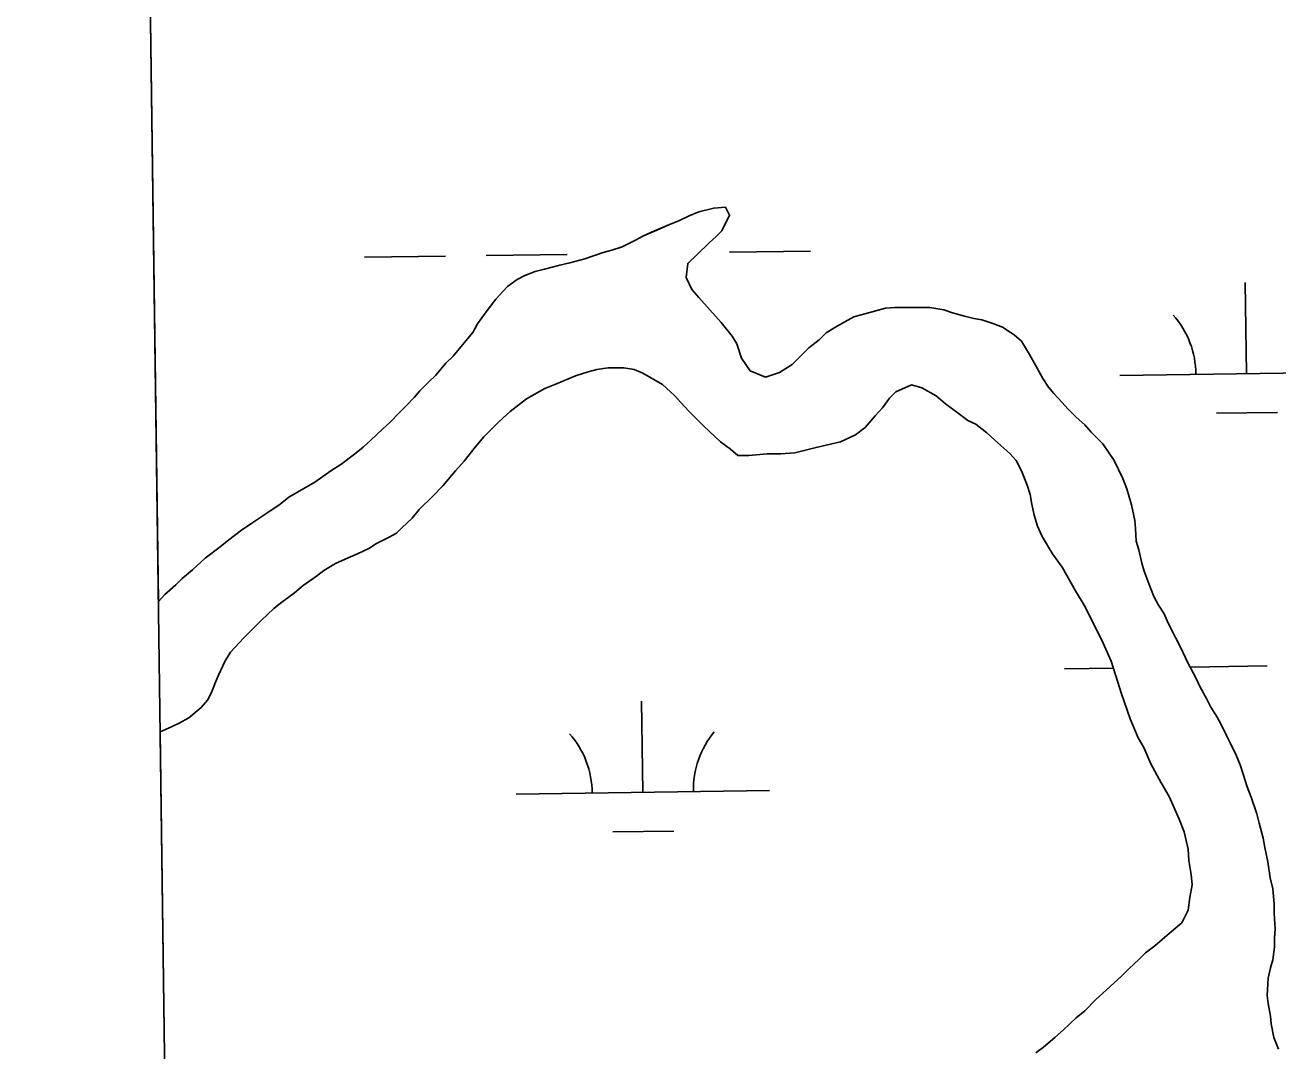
# Model space of a CAD drawing. Extents: x 3767014 to 3805179, y 361544 to 387384.
# Drawn here: x 3771006.9 to 3771501.2, y 381060.3 to 381465.1 of the extents above; entities that cross this region are included whole.
import ezdxf

# ---------------------------------------------------------------- set-up
doc = ezdxf.new("R2010")
doc.units = 0
for name, color, linetype in [('V-GRID-FRAM', 7, 'Continuous'), ('V-TOPO-SHOR', 7, 'Continuous'), ('V-WETL-SWMP', 7, 'Continuous')]:
    doc.layers.add(name, color=color, linetype=linetype)

msp = doc.modelspace()

# ---------------------------------------------------------------- linework, layer by layer
at = {"layer": 'V-GRID-FRAM'}
msp.add_lwpolyline([(3771006.872, 385146.094), (3802799.803, 385587.734), (3803060.286, 367407.215), (3771251.489, 366965.353), (3771006.872, 385146.094)], dxfattribs=at)
at = {"layer": 'V-TOPO-SHOR'}
for points in [[(3771062.011, 381240.448), (3771066.376, 381244.196), (3771068.866, 381246.694), (3771072.919, 381250.131), (3771077.904, 381254.815), (3771083.825, 381259.189), (3771087.253, 381262.001), (3771092.238, 381265.749), (3771095.977, 381268.249), (3771101.898, 381272.311), (3771107.51, 381276.061), (3771110.936, 381278.872), (3771116.859, 381282.311), (3771121.223, 381284.812), (3771127.455, 381289.186), (3771131.508, 381291.687), (3771136.804, 381295.748), (3771140.233, 381298.56), (3771143.35, 381301.37), (3771148.021, 381305.742), (3771150.827, 381308.241), (3771154.565, 381312.302), (3771157.057, 381314.798), (3771160.483, 381318.235), (3771162.664, 381320.731), (3771166.091, 381324.166), (3771168.894, 381326.978), (3771172.943, 381331.662), (3771175.747, 381334.472), (3771180.109, 381339.78), (3771183.536, 381343.839), (3771185.401, 381347.274), (3771188.828, 381351.955), (3771192.563, 381356.95), (3771197.237, 381361.947), (3771200.976, 381364.759), (3771204.093, 381366.322), (3771208.146, 381367.887), (3771211.888, 381368.827), (3771217.813, 381370.393), (3771221.868, 381371.333), (3771227.793, 381372.9), (3771234.963, 381375.405), (3771238.393, 381376.345), (3771242.446, 381377.598), (3771248.058, 381380.412), (3771250.864, 381381.975), (3771255.228, 381383.853), (3771261.773, 381386.667), (3771264.892, 381387.918), (3771268.943, 381389.794), (3771272.685, 381391.359), (3771278.61, 381392.926), (3771283.288, 381393.243), (3771284.852, 381390.126), (3771281.739, 381383.884), (3771279.558, 381381.698), (3771276.754, 381379.2), (3771272.083, 381374.514), (3771268.343, 381371.08), (3771267.727, 381365.464), (3771269.914, 381360.788), (3771272.726, 381357.671), (3771277.098, 381352.686), (3771281.473, 381347.702), (3771285.845, 381342.403), (3771287.721, 381339.286), (3771289.599, 381333.675), (3771293.036, 381328.688), (3771298.965, 381326.2), (3771304.579, 381328.078), (3771309.565, 381331.203), (3771313.303, 381334.951), (3771316.107, 381337.763), (3771320.158, 381340.886), (3771322.961, 381343.696), (3771327.014, 381346.196), (3771333.871, 381349.948), (3771338.237, 381351.202), (3771346.343, 381353.393), (3771350.087, 381353.71), (3771355.701, 381353.717), (3771363.811, 381353.727), (3771369.426, 381352.797), (3771372.859, 381351.556), (3771377.539, 381350.313), (3771381.284, 381349.383), (3771384.403, 381348.76), (3771389.083, 381347.208), (3771392.518, 381345.965), (3771397.199, 381342.852), (3771400.009, 381340.36), (3771403.134, 381335.059), (3771406.262, 381329.761), (3771408.449, 381325.708), (3771410.636, 381322.28), (3771412.824, 381319.787), (3771415.947, 381316.359), (3771418.445, 381313.555), (3771421.568, 381310.44), (3771425.003, 381307.325)], [(3771310.542, 381296.27), (3771304.929, 381295.951), (3771299.626, 381295.945), (3771292.452, 381295.312), (3771288.086, 381295.308), (3771285.274, 381297.798), (3771281.217, 381300.602), (3771279.032, 381302.783), (3771274.659, 381306.832), (3771271.536, 381309.947), (3771268.724, 381312.75), (3771265.601, 381316.179), (3771263.102, 381318.982), (3771258.419, 381323.345), (3771254.986, 381325.21), (3771250.616, 381327.701), (3771247.183, 381329.257), (3771243.126, 381329.876), (3771236.888, 381329.868), (3771232.524, 381329.239), (3771229.093, 381328.299), (3771224.104, 381326.732), (3771216.621, 381323.605), (3771211.945, 381321.729), (3771204.775, 381317.664), (3771198.232, 381312.666), (3771193.87, 381308.605), (3771187.951, 381302.672), (3771184.525, 381298.613), (3771180.165, 381292.993), (3771176.738, 381289.246), (3771171.755, 381283.312), (3771167.705, 381279.253), (3771162.408, 381273.945), (3771159.607, 381270.51), (3771155.556, 381266.763), (3771153.375, 381264.575), (3771150.569, 381263.013), (3771145.58, 381260.512), (3771142.465, 381258.636), (3771138.101, 381256.449), (3771134.359, 381254.884), (3771129.37, 381252.695), (3771124.697, 381249.881), (3771121.891, 381247.694), (3771116.593, 381243.946), (3771113.166, 381241.134), (3771108.179, 381237.384), (3771105.062, 381234.885), (3771100.078, 381230.202), (3771093.225, 381223.331), (3771087.929, 381217.709), (3771085.75, 381213.963), (3771083.261, 381208.659), (3771082.016, 381205.849), (3771080.462, 381201.792), (3771078.905, 381198.671), (3771076.415, 381195.861), (3771071.428, 381191.8), (3771067.688, 381189.612), (3771064.883, 381188.361), (3771060.151, 381186.25)], [(3771405.651, 381059.64), (3771408.768, 381061.827), (3771413.131, 381065.575), (3771416.557, 381068.698), (3771421.544, 381073.384), (3771424.97, 381076.194), (3771429.332, 381080.567), (3771433.383, 381084.314), (3771439.613, 381089.936), (3771442.417, 381092.748), (3771446.468, 381096.496), (3771448.96, 381098.995), (3771452.7, 381101.806), (3771455.504, 381104.305), (3771459.243, 381107.428), (3771463.294, 381110.865), (3771465.785, 381115.858), (3771466.401, 381120.851), (3771467.331, 381125.842), (3771467.014, 381129.897), (3771466.072, 381135.508), (3771465.754, 381139.877), (3771464.187, 381146.735), (3771462.309, 381151.724), (3771458.242, 381160.764), (3771455.119, 381166.064), (3771451.054, 381173.546), (3771448.24, 381180.091), (3771446.05, 381183.833), (3771442.923, 381191.314), (3771439.478, 381201.292), (3771437.914, 381206.279), (3771435.409, 381214.076), (3771432.282, 381221.246), (3771429.468, 381226.857), (3771424.778, 381236.208), (3771421.339, 381241.82), (3771416.025, 381251.169), (3771412.277, 381256.467), (3771408.211, 381263.324), (3771406.335, 381267.377), (3771405.082, 381271.743), (3771404.142, 381276.11), (3771403.513, 381279.851), (3771402.262, 381283.593), (3771400.071, 381289.205), (3771397.883, 381293.258), (3771395.385, 381296.061), (3771389.452, 381301.355), (3771386.329, 381304.159), (3771381.958, 381307.585), (3771378.837, 381309.142), (3771375.089, 381311.944), (3771370.094, 381315.681), (3771366.348, 381318.796), (3771360.731, 381321.907), (3771356.674, 381323.15), (3771350.439, 381320.336), (3771347.947, 381317.838), (3771345.143, 381314.092), (3771342.34, 381310.969), (3771338.291, 381306.285), (3771334.551, 381303.473), (3771328.628, 381300.659), (3771323.015, 381299.404), (3771318.962, 381298.464), (3771314.284, 381297.21), (3771310.542, 381296.27)], [(3771425.003, 381307.325), (3771427.502, 381304.522), (3771432.185, 381299.848), (3771436.562, 381293.303), (3771440, 381286.135), (3771441.565, 381282.082), (3771443.443, 381275.843), (3771444.699, 381269.607), (3771445.014, 381266.488), (3771445.333, 381261.499), (3771446.274, 381258.069), (3771447.527, 381252.769), (3771448.467, 381249.65), (3771450.345, 381244.349), (3771452.223, 381239.674), (3771454.097, 381236.243), (3771456.284, 381232.815), (3771457.849, 381229.073), (3771460.974, 381223.152), (3771462.85, 381219.411), (3771465.666, 381213.488), (3771468.791, 381207.565), (3771470.356, 381204.137), (3771473.17, 381199.15), (3771474.733, 381196.033), (3771477.233, 381191.98), (3771478.796, 381189.174), (3771480.985, 381184.81), (3771482.548, 381181.693), (3771484.737, 381177.017), (3771486.302, 381173.275), (3771487.553, 381169.534), (3771489.12, 381164.545), (3771490.682, 381160.492), (3771492.876, 381153.944), (3771493.816, 381150.203), (3771495.383, 381144.278), (3771496.009, 381140.536), (3771497.265, 381134.923), (3771498.209, 381128.686), (3771499.149, 381124.32), (3771499.78, 381118.395), (3771499.786, 381114.651), (3771500.103, 381108.413), (3771499.796, 381104.983), (3771499.8, 381101.239), (3771499.184, 381096.248), (3771498.252, 381093.127), (3771497.32, 381089.072), (3771497.017, 381082.209), (3771497.332, 381079.09), (3771498.274, 381074.101), (3771498.59, 381070.982), (3771499.532, 381065.68), (3771501.41, 381061.004)], [(3771059.46, 381237.603), (3771062.011, 381240.448)]]:
    msp.add_lwpolyline(points, dxfattribs=at)
at = {"layer": 'V-WETL-SWMP'}
for p, q in [((3771059.46, 381237.604), (3771055.661, 381519.918)), ((3771278.61, 381392.926), (3771272.685, 381391.359)), ((3771283.288, 381393.243), (3771278.61, 381392.926)), ((3771284.852, 381390.126), (3771283.288, 381393.243)), ((3771264.892, 381387.918), (3771261.774, 381386.667)), ((3771268.944, 381389.795), (3771264.892, 381387.918)), ((3771272.685, 381391.359), (3771268.944, 381389.795)), ((3771281.74, 381383.884), (3771284.852, 381390.126)), ((3771255.227, 381383.852), (3771250.863, 381381.975)), ((3771261.774, 381386.667), (3771255.227, 381383.852)), ((3771279.559, 381381.698), (3771281.74, 381383.884)), ((3771242.446, 381377.598), (3771238.393, 381376.345)), ((3771248.057, 381380.412), (3771242.446, 381377.598)), ((3771250.863, 381381.975), (3771248.057, 381380.412)), ((3771272.082, 381374.515), (3771276.755, 381379.199)), ((3771276.755, 381379.199), (3771279.559, 381381.698)), ((3771140.824, 381373.469), (3771172.821, 381373.913)), ((3771188.82, 381374.135), (3771220.817, 381374.58)), ((3771227.792, 381372.901), (3771221.867, 381371.334)), ((3771234.963, 381375.405), (3771227.792, 381372.901)), ((3771238.393, 381376.345), (3771234.963, 381375.405)), ((3771268.343, 381371.079), (3771272.082, 381374.515)), ((3771284.81, 381375.469), (3771316.807, 381375.913)), ((3771208.147, 381367.887), (3771204.094, 381366.322)), ((3771211.889, 381368.827), (3771208.147, 381367.887)), ((3771217.813, 381370.394), (3771211.889, 381368.827)), ((3771221.867, 381371.334), (3771217.813, 381370.394)), ((3771267.726, 381365.464), (3771268.343, 381371.079)), ((3771200.977, 381364.759), (3771197.237, 381361.947)), ((3771204.094, 381366.322), (3771200.977, 381364.759)), ((3771269.915, 381360.788), (3771267.726, 381365.464)), ((3771488.812, 381327.556), (3771488.312, 381363.552)), ((3771197.237, 381361.947), (3771192.564, 381356.951)), ((3771272.726, 381357.672), (3771269.915, 381360.788)), ((3771277.099, 381352.686), (3771272.726, 381357.672)), ((3771192.564, 381356.951), (3771188.828, 381351.956)), ((3771281.472, 381347.701), (3771277.099, 381352.686)), ((3771346.344, 381353.394), (3771338.237, 381351.201)), ((3771350.087, 381353.711), (3771346.344, 381353.394)), ((3771355.701, 381353.717), (3771350.087, 381353.711)), ((3771363.811, 381353.727), (3771355.701, 381353.717)), ((3771369.427, 381352.798), (3771363.811, 381353.727)), ((3771372.859, 381351.555), (3771369.427, 381352.798)), ((3771188.828, 381351.956), (3771185.402, 381347.273)), ((3771285.845, 381342.404), (3771281.472, 381347.701)), ((3771333.871, 381349.948), (3771327.014, 381346.197)), ((3771338.237, 381351.201), (3771333.871, 381349.948)), ((3771377.539, 381350.313), (3771372.859, 381351.555)), ((3771381.284, 381349.382), (3771377.539, 381350.313)), ((3771384.403, 381348.761), (3771381.284, 381349.382)), ((3771389.084, 381347.208), (3771384.403, 381348.761)), ((3771183.535, 381343.839), (3771180.109, 381339.78)), ((3771185.402, 381347.273), (3771183.535, 381343.839)), ((3771322.962, 381343.696), (3771320.158, 381340.886)), ((3771327.014, 381346.197), (3771322.962, 381343.696)), ((3771392.517, 381345.964), (3771389.084, 381347.208)), ((3771397.199, 381342.851), (3771392.517, 381345.964)), ((3771400.009, 381340.359), (3771397.199, 381342.851)), ((3771180.109, 381339.78), (3771175.748, 381334.472)), ((3771287.721, 381339.287), (3771285.845, 381342.404)), ((3771289.599, 381333.675), (3771287.721, 381339.287)), ((3771316.107, 381337.762), (3771313.303, 381334.951)), ((3771320.158, 381340.886), (3771316.107, 381337.762)), ((3771403.135, 381335.06), (3771400.009, 381340.359)), ((3771175.748, 381334.472), (3771172.944, 381331.662)), ((3771293.036, 381328.688), (3771289.599, 381333.675)), ((3771313.303, 381334.951), (3771309.565, 381331.203)), ((3771406.261, 381329.761), (3771403.135, 381335.06)), ((3771172.944, 381331.662), (3771168.895, 381326.978)), ((3771224.104, 381326.733), (3771229.093, 381328.299)), ((3771229.093, 381328.299), (3771232.523, 381329.239)), ((3771232.523, 381329.239), (3771236.889, 381329.868)), ((3771236.889, 381329.868), (3771243.127, 381329.876)), ((3771243.127, 381329.876), (3771247.183, 381329.257)), ((3771247.183, 381329.257), (3771250.616, 381327.701)), ((3771298.965, 381326.2), (3771293.036, 381328.688)), ((3771304.578, 381328.078), (3771298.965, 381326.2)), ((3771309.565, 381331.203), (3771304.578, 381328.078)), ((3771408.449, 381325.709), (3771406.261, 381329.761)), ((3771438.816, 381326.861), (3771538.807, 381328.25)), ((3771166.091, 381324.167), (3771162.664, 381320.732)), ((3771168.895, 381326.978), (3771166.091, 381324.167)), ((3771211.946, 381321.728), (3771216.622, 381323.605)), ((3771216.622, 381323.605), (3771224.104, 381326.733)), ((3771250.616, 381327.701), (3771254.986, 381325.211)), ((3771254.986, 381325.211), (3771258.419, 381323.344)), ((3771258.419, 381323.344), (3771263.103, 381318.983)), ((3771350.439, 381320.336), (3771356.673, 381323.151)), ((3771356.673, 381323.151), (3771360.73, 381321.908)), ((3771410.637, 381322.28), (3771408.449, 381325.709)), ((3771160.484, 381318.234), (3771157.057, 381314.799)), ((3771162.664, 381320.732), (3771160.484, 381318.234)), ((3771204.776, 381317.664), (3771211.946, 381321.728)), ((3771263.103, 381318.983), (3771265.602, 381316.178)), ((3771347.946, 381317.838), (3771350.439, 381320.336)), ((3771360.73, 381321.908), (3771366.348, 381318.796)), ((3771366.348, 381318.796), (3771370.095, 381315.681)), ((3771412.823, 381319.788), (3771410.637, 381322.28)), ((3771415.946, 381316.36), (3771412.823, 381319.788)), ((3771157.057, 381314.799), (3771154.565, 381312.301)), ((3771198.232, 381312.666), (3771204.776, 381317.664)), ((3771265.602, 381316.178), (3771268.725, 381312.751)), ((3771342.34, 381310.969), (3771345.144, 381314.091)), ((3771345.144, 381314.091), (3771347.946, 381317.838)), ((3771370.095, 381315.681), (3771375.09, 381311.944)), ((3771418.445, 381313.556), (3771415.946, 381316.36)), ((3771421.568, 381310.441), (3771418.445, 381313.556)), ((3771150.827, 381308.241), (3771148.022, 381305.742)), ((3771154.565, 381312.301), (3771150.827, 381308.241)), ((3771187.951, 381302.672), (3771193.87, 381308.605)), ((3771193.87, 381308.605), (3771198.232, 381312.666)), ((3771268.725, 381312.751), (3771271.536, 381309.947)), ((3771271.536, 381309.947), (3771274.659, 381306.832)), ((3771338.291, 381306.285), (3771342.34, 381310.969)), ((3771375.09, 381311.944), (3771378.837, 381309.142)), ((3771378.837, 381309.142), (3771381.958, 381307.586)), ((3771425.003, 381307.326), (3771421.568, 381310.441)), ((3771477.027, 381311.96), (3771501.025, 381312.293)), ((3771148.022, 381305.742), (3771143.349, 381301.37)), ((3771274.659, 381306.832), (3771279.031, 381302.782)), ((3771328.628, 381300.659), (3771334.551, 381303.473)), ((3771334.551, 381303.473), (3771338.291, 381306.285)), ((3771381.958, 381307.586), (3771386.329, 381304.16)), ((3771386.329, 381304.16), (3771389.451, 381301.356)), ((3771427.502, 381304.521), (3771425.003, 381307.326)), ((3771432.186, 381299.848), (3771427.502, 381304.521)), ((3771140.233, 381298.559), (3771136.805, 381295.747)), ((3771143.349, 381301.37), (3771140.233, 381298.559)), ((3771180.165, 381292.993), (3771184.525, 381298.613)), ((3771184.525, 381298.613), (3771187.951, 381302.672)), ((3771279.031, 381302.782), (3771281.217, 381300.601)), ((3771281.217, 381300.601), (3771285.275, 381297.799)), ((3771314.284, 381297.21), (3771318.961, 381298.464)), ((3771318.961, 381298.464), (3771323.015, 381299.404)), ((3771323.015, 381299.404), (3771328.628, 381300.659)), ((3771389.451, 381301.356), (3771395.384, 381296.061)), ((3771436.561, 381293.303), (3771432.186, 381299.848)), ((3771136.805, 381295.747), (3771131.508, 381291.686)), ((3771285.275, 381297.799), (3771288.085, 381295.307)), ((3771288.085, 381295.307), (3771292.452, 381295.312)), ((3771292.452, 381295.312), (3771299.626, 381295.945)), ((3771299.626, 381295.945), (3771304.928, 381295.951)), ((3771304.928, 381295.951), (3771310.542, 381296.27)), ((3771310.542, 381296.27), (3771314.284, 381297.21)), ((3771395.384, 381296.061), (3771397.883, 381293.257)), ((3771397.883, 381293.257), (3771400.071, 381289.205)), ((3771440.001, 381286.134), (3771436.561, 381293.303)), ((3771127.456, 381289.186), (3771121.223, 381284.811)), ((3771131.508, 381291.686), (3771127.456, 381289.186)), ((3771171.755, 381283.313), (3771176.738, 381289.246)), ((3771176.738, 381289.246), (3771180.165, 381292.993)), ((3771400.071, 381289.205), (3771402.261, 381283.593)), ((3771121.223, 381284.811), (3771116.859, 381282.311)), ((3771402.261, 381283.593), (3771403.514, 381279.851)), ((3771441.565, 381282.081), (3771440.001, 381286.134)), ((3771110.937, 381278.873), (3771107.509, 381276.061)), ((3771116.859, 381282.311), (3771110.937, 381278.873)), ((3771162.409, 381273.945), (3771167.705, 381279.254)), ((3771167.705, 381279.254), (3771171.755, 381283.313)), ((3771403.514, 381279.851), (3771404.142, 381276.109)), ((3771443.444, 381275.844), (3771441.565, 381282.081)), ((3771107.509, 381276.061), (3771101.899, 381272.311)), ((3771159.606, 381270.51), (3771162.409, 381273.945)), ((3771404.142, 381276.109), (3771405.083, 381271.743)), ((3771444.699, 381269.608), (3771443.444, 381275.844)), ((3771101.899, 381272.311), (3771095.978, 381268.249)), ((3771155.555, 381266.762), (3771159.606, 381270.51)), ((3771405.083, 381271.743), (3771406.336, 381267.378)), ((3771445.015, 381266.489), (3771444.699, 381269.608)), ((3771092.238, 381265.749), (3771087.252, 381262)), ((3771095.978, 381268.249), (3771092.238, 381265.749)), ((3771150.569, 381263.013), (3771153.374, 381264.576)), ((3771153.374, 381264.576), (3771155.555, 381266.762)), ((3771406.336, 381267.378), (3771408.212, 381263.325)), ((3771445.333, 381261.499), (3771445.015, 381266.489)), ((3771083.824, 381259.189), (3771077.903, 381254.815)), ((3771087.252, 381262), (3771083.824, 381259.189)), ((3771138.1, 381256.448), (3771142.465, 381258.636)), ((3771142.465, 381258.636), (3771145.581, 381260.512)), ((3771145.581, 381260.512), (3771150.569, 381263.013)), ((3771408.212, 381263.325), (3771412.276, 381256.468)), ((3771446.273, 381258.069), (3771445.333, 381261.499)), ((3771077.903, 381254.815), (3771072.918, 381250.13)), ((3771129.371, 381252.694), (3771134.359, 381254.884)), ((3771134.359, 381254.884), (3771138.1, 381256.448)), ((3771412.276, 381256.468), (3771416.025, 381251.17)), ((3771447.527, 381252.768), (3771446.273, 381258.069)), ((3771072.918, 381250.13), (3771068.867, 381246.694)), ((3771121.891, 381247.694), (3771124.696, 381249.881)), ((3771124.696, 381249.881), (3771129.371, 381252.694)), ((3771416.025, 381251.17), (3771421.339, 381241.819)), ((3771448.467, 381249.649), (3771447.527, 381252.768)), ((3771450.344, 381244.349), (3771448.467, 381249.649)), ((3771066.375, 381244.196), (3771062.012, 381240.447)), ((3771068.867, 381246.694), (3771066.375, 381244.196)), ((3771113.166, 381241.134), (3771116.593, 381243.945)), ((3771116.593, 381243.945), (3771121.891, 381247.694)), ((3771452.222, 381239.673), (3771450.344, 381244.349)), ((3771062.012, 381240.447), (3771059.46, 381237.604)), ((3771108.179, 381237.384), (3771113.166, 381241.134)), ((3771421.339, 381241.819), (3771424.777, 381236.209)), ((3771454.097, 381236.244), (3771452.222, 381239.673)), ((3771100.078, 381230.201), (3771105.063, 381234.885)), ((3771105.063, 381234.885), (3771108.179, 381237.384)), ((3771424.777, 381236.209), (3771429.467, 381226.857)), ((3771456.285, 381232.815), (3771454.097, 381236.244)), ((3771093.224, 381223.33), (3771100.078, 381230.201)), ((3771457.849, 381229.074), (3771456.285, 381232.815)), ((3771460.975, 381223.152), (3771457.849, 381229.074)), ((3771429.467, 381226.857), (3771432.281, 381221.246)), ((3771087.929, 381217.709), (3771093.224, 381223.33)), ((3771432.281, 381221.246), (3771435.409, 381214.075)), ((3771462.851, 381219.411), (3771460.975, 381223.152)), ((3771465.666, 381213.488), (3771462.851, 381219.411)), ((3771085.75, 381213.964), (3771087.929, 381217.709)), ((3771083.261, 381208.658), (3771085.75, 381213.964)), ((3771417.014, 381211.115), (3771436.274, 381211.383)), ((3771435.409, 381214.075), (3771437.914, 381206.28)), ((3771468.792, 381207.565), (3771465.666, 381213.488)), ((3771466.555, 381211.803), (3771497.006, 381212.226)), ((3771080.462, 381201.792), (3771082.017, 381205.849)), ((3771082.017, 381205.849), (3771083.261, 381208.658)), ((3771437.914, 381206.28), (3771439.479, 381201.292)), ((3771470.356, 381204.136), (3771468.792, 381207.565)), ((3771078.906, 381198.671), (3771080.462, 381201.792)), ((3771439.479, 381201.292), (3771442.922, 381191.315)), ((3771473.169, 381199.149), (3771470.356, 381204.136)), ((3771071.428, 381191.8), (3771076.414, 381195.861)), ((3771076.414, 381195.861), (3771078.906, 381198.671)), ((3771250.611, 381162.369), (3771250.111, 381198.366)), ((3771474.733, 381196.032), (3771473.169, 381199.149)), ((3771477.233, 381191.98), (3771474.733, 381196.032)), ((3771064.882, 381188.361), (3771067.688, 381189.612)), ((3771067.688, 381189.612), (3771071.428, 381191.8)), ((3771442.922, 381191.315), (3771446.051, 381183.832)), ((3771478.796, 381189.174), (3771477.233, 381191.98)), ((3771060.151, 381186.251), (3771064.882, 381188.361)), ((3771068.128, 380593.358), (3771060.151, 381186.251)), ((3771480.985, 381184.81), (3771478.796, 381189.174)), ((3771482.548, 381181.693), (3771480.985, 381184.81)), ((3771446.051, 381183.832), (3771448.239, 381180.092)), ((3771448.239, 381180.092), (3771451.054, 381173.545)), ((3771484.737, 381177.017), (3771482.548, 381181.693)), ((3771486.301, 381173.276), (3771484.737, 381177.017)), ((3771451.054, 381173.545), (3771455.118, 381166.064)), ((3771487.553, 381169.534), (3771486.301, 381173.276)), ((3771455.118, 381166.064), (3771458.243, 381160.765)), ((3771489.119, 381164.545), (3771487.553, 381169.534)), ((3771200.616, 381161.675), (3771300.606, 381163.064)), ((3771458.243, 381160.765), (3771462.309, 381151.725)), ((3771490.683, 381160.492), (3771489.119, 381164.545)), ((3771492.875, 381153.945), (3771490.683, 381160.492)), ((3771462.309, 381151.725), (3771464.187, 381146.736)), ((3771493.815, 381150.203), (3771492.875, 381153.945)), ((3771495.382, 381144.278), (3771493.815, 381150.203)), ((3771238.826, 381146.773), (3771262.824, 381147.106)), ((3771464.187, 381146.736), (3771465.755, 381139.876)), ((3771496.01, 381140.536), (3771495.382, 381144.278)), ((3771497.265, 381134.923), (3771496.01, 381140.536)), ((3771465.755, 381139.876), (3771466.072, 381135.509)), ((3771466.072, 381135.509), (3771467.014, 381129.896)), ((3771498.208, 381128.686), (3771497.265, 381134.923)), ((3771467.331, 381125.841), (3771466.402, 381120.85)), ((3771467.014, 381129.896), (3771467.331, 381125.841)), ((3771499.149, 381124.32), (3771498.208, 381128.686)), ((3771466.402, 381120.85), (3771465.784, 381115.858)), ((3771499.78, 381118.395), (3771499.149, 381124.32)), ((3771465.784, 381115.858), (3771463.294, 381110.865)), ((3771499.785, 381114.652), (3771499.78, 381118.395)), ((3771463.294, 381110.865), (3771459.244, 381107.429)), ((3771500.104, 381108.414), (3771499.785, 381114.652)), ((3771459.244, 381107.429), (3771455.504, 381104.305)), ((3771499.796, 381104.982), (3771500.104, 381108.414)), ((3771452.7, 381101.806), (3771448.961, 381098.994)), ((3771455.504, 381104.305), (3771452.7, 381101.806)), ((3771499.183, 381096.248), (3771499.801, 381101.239)), ((3771499.801, 381101.239), (3771499.796, 381104.982)), ((3771446.468, 381096.496), (3771442.418, 381092.748)), ((3771448.961, 381098.994), (3771446.468, 381096.496)), ((3771498.251, 381093.127), (3771499.183, 381096.248)), ((3771442.418, 381092.748), (3771439.614, 381089.937)), ((3771497.32, 381089.071), (3771498.251, 381093.127)), ((3771439.614, 381089.937), (3771433.383, 381084.315)), ((3771497.017, 381082.209), (3771497.32, 381089.071)), ((3771433.383, 381084.315), (3771429.332, 381080.567)), ((3771497.332, 381079.09), (3771497.017, 381082.209)), ((3771424.971, 381076.195), (3771421.543, 381073.384)), ((3771429.332, 381080.567), (3771424.971, 381076.195)), ((3771498.274, 381074.101), (3771497.332, 381079.09)), ((3771421.543, 381073.384), (3771416.558, 381068.699)), ((3771498.59, 381070.982), (3771498.274, 381074.101)), ((3771499.532, 381065.68), (3771498.59, 381070.982)), ((3771416.558, 381068.699), (3771413.131, 381065.576)), ((3771408.768, 381061.828), (3771405.652, 381059.64)), ((3771413.131, 381065.576), (3771408.768, 381061.828)), ((3771501.409, 381061.004), (3771499.532, 381065.68))]:
    msp.add_line(p, q, dxfattribs=at)
for centre, start, end in [((3771433.567, 381327.263), 0.02404, 41.5677), ((3771195.367, 381162.077), 0.02404, 41.5677), ((3771305.842, 381163.611), 140.02403, 181.56769)]:
    msp.add_arc(centre, 35.246, start, end, dxfattribs=at)

doc.saveas('drawing.dxf')
